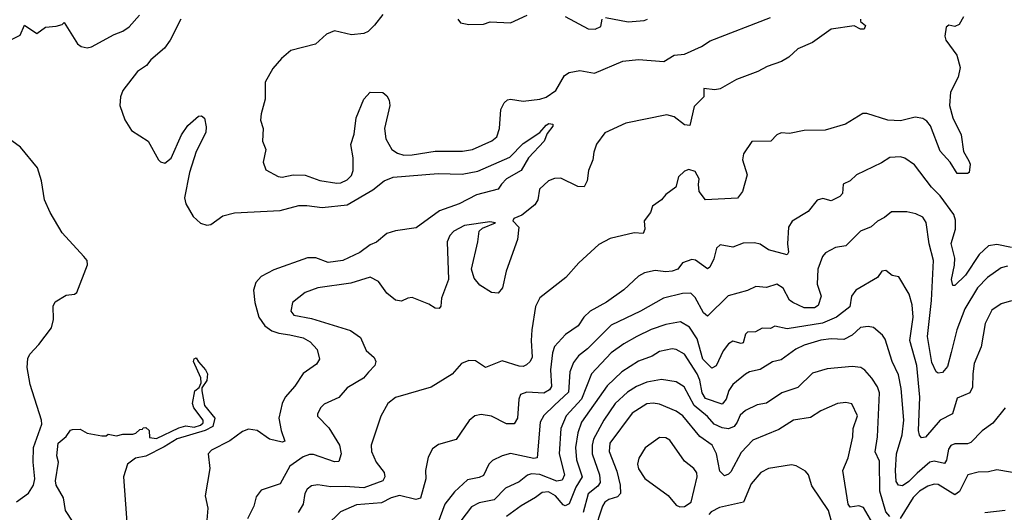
# Model space of a CAD drawing. Extents: x 1921360 to 2014538, y 768294 to 907744.
# Tile 294 of 412: x 1998183 to 2002880, y 857506 to 859853. Entities that reach past the tile are written whole.
import ezdxf

# ---------------------------------------------------------------- set-up
doc = ezdxf.new("R2010")
doc.units = 0

msp = doc.modelspace()

# ---------------------------------------------------------------- linework, layer by layer
at = {"layer": '0CON10XD'}
for points in [[(1998137.5, 859755), (1998185, 859780), (1998205, 859826.7), (1998265, 859787.5), (1998305, 859817.5), (1998357, 859823), (1998385, 859830), (1998395, 859840), (1998458.8, 859738.8), (1998475.6, 859725.6), (1998505, 859718.9), (1998525, 859723.3), (1998633.3, 859783.3), (1998675, 859798.6), (1998705, 859819.4), (1998753.6, 859875)], [(1999915, 859877.5), (1999875, 859827.5), (1999845, 859797.5), (1999825, 859787.5), (1999765, 859781.2), (1999685, 859800), (1999646.4, 859783.6), (1999593.9, 859736.1), (1999476.7, 859706.7), (1999431.3, 859668.7), (1999389.7, 859620.3), (1999354.2, 859555), (1999354, 859475), (1999334.2, 859405), (1999332, 859375), (1999344.1, 859334.1), (1999341.4, 859275), (1999357.5, 859235), (1999343.8, 859175), (1999357, 859137), (1999415, 859106), (1999435, 859102), (1999486.8, 859113.2), (1999545, 859112.5), (1999615, 859087.3), (1999695, 859073.6), (1999715, 859075.6), (1999745, 859089.4), (1999765, 859110), (1999773.3, 859135), (1999774.4, 859195), (1999761.7, 859258.3), (1999777.7, 859307.7), (1999788.1, 859385), (1999824.2, 859475), (1999855, 859507.5), (1999915, 859505.7), (1999935, 859490.8), (1999945, 859470), (1999947.9, 859445), (1999922.8, 859335), (1999929.1, 859285), (1999957.5, 859235), (1999985, 859217.3), (2000015, 859208.1), (2000055, 859208.4), (2000165, 859226.5), (2000295, 859226.5), (2000343.3, 859235), (2000434.6, 859275.4), (2000459.4, 859295), (2000472.5, 859335), (2000478.8, 859425), (2000493.5, 859456.5), (2000509.5, 859470.5), (2000525, 859473.8), (2000585.4, 859465.4), (2000665, 859474.1), (2000695, 859483.4), (2000740, 859515), (2000782.4, 859587.6), (2000805, 859601.9), (2000855, 859611.2), (2000925, 859598.5), (2001060, 859655), (2001135, 859662.9), (2001255.6, 859654.4), (2001305, 859684.5), (2001355, 859689.3), (2001435, 859726.2), (2001477.2, 859752.8), (2001765, 859864.2)], [(2002685, 859867.5), (2002665, 859830), (2002645, 859820), (2002615, 859827.5), (2002603, 859817), (2002596.2, 859775), (2002602, 859755), (2002654.6, 859684.6), (2002670, 859625), (2002660.6, 859579.4), (2002622.9, 859507.1), (2002618.3, 859445), (2002635.3, 859385), (2002674.4, 859305), (2002686, 859225), (2002710.6, 859180.6), (2002717.1, 859165), (2002712.5, 859125), (2002705, 859120), (2002655, 859120), (2002622, 859175), (2002575, 859227.1), (2002527.6, 859347.6), (2002510.2, 859370.2), (2002492.1, 859382.1), (2002455, 859389.3), (2002385, 859371.2), (2002324.1, 859374.1), (2002225, 859406.7), (2002205, 859406.2), (2002122.5, 859355), (2002025, 859326), (2001925.9, 859325.9), (2001855, 859311.1), (2001815, 859314.2), (2001795.7, 859304.3), (2001766.4, 859273.6), (2001675, 859272.5), (2001635.9, 859214.1), (2001632, 859185), (2001653.6, 859113.6), (2001631.2, 859035), (2001607.9, 859002.1), (2001454.2, 858994.2), (2001424, 859035), (2001421.9, 859068.1), (2001424.3, 859095), (2001405, 859129.2), (2001375, 859139.2), (2001355, 859131.2), (2001326.2, 859105), (2001313.8, 859055), (2001265, 859020), (2001245, 858994), (2001202.5, 858965), (2001192, 858935), (2001162.2, 858895), (2001165.5, 858854.5), (2001156.7, 858835), (2001115, 858837.8), (2001000.3, 858809.7), (2000945, 858781.2), (2000850, 858695), (2000788.8, 858625), (2000665, 858527.5), (2000643.1, 858486.9), (2000625.4, 858375), (2000622.2, 858325), (2000628, 858245), (2000617.9, 858225), (2000600.8, 858209.2), (2000585, 858201.1), (2000565, 858201.6), (2000485, 858227.3), (2000405, 858196.2), (2000357.6, 858227.6), (2000325, 858228.9), (2000290, 858215), (2000246.4, 858163.6), (2000145, 858101.9), (1999975, 858053.6), (1999938.9, 858025), (1999905, 857963.3), (1999859.1, 857825), (1999861.5, 857795), (1999883.5, 857745), (1999922.2, 857695), (1999924.5, 857675), (1999914.5, 857655), (1999825, 857621.6), (1999735, 857629), (1999667.3, 857627.3), (1999605, 857636.4), (1999575, 857631.2), (1999554, 857616), (1999543.2, 857595), (1999535.5, 857545), (1999511.5, 857505)], [(2000272.5, 859855), (2000285, 859837.5), (2000325, 859830), (2000395, 859832), (2000427.7, 859842.3), (2000525, 859838), (2000603.3, 859875)], [(2000785, 859868.6), (2000895, 859810), (2000928.3, 859808.3), (2000955, 859820), (2000961.2, 859855)], [(2000976.9, 859863.1), (2001085, 859842.7), (2001161.3, 859848.7), (2001177.5, 859855)], [(1998952, 859855), (1998900.8, 859755), (1998872.8, 859717.2), (1998808.1, 859661.9), (1998786.9, 859635), (1998744.3, 859605.7), (1998675.3, 859515), (1998663.4, 859485), (1998660, 859445), (1998684.6, 859375.4), (1998715.4, 859325), (1998795, 859274.1), (1998845, 859185.4), (1998855, 859175.4), (1998875, 859169.6), (1998905, 859193.3), (1998955, 859304.2), (1998985, 859349.2), (1999035, 859393.8), (1999050, 859395), (1999063.6, 859383.6), (1999072.3, 859342.3), (1999070, 859315), (1999024.6, 859225), (1998992.5, 859125), (1998968.7, 859005), (1998975.8, 858975), (1999010.8, 858915), (1999045, 858883.3), (1999075, 858874.6), (1999095, 858877.1), (1999151.2, 858918.8), (1999206.8, 858933.2), (1999425, 858943.3), (1999515, 858967.4), (1999552.2, 858967.8), (1999625, 858958.7), (1999745, 858970.5), (1999868.1, 859041.9), (1999920.8, 859085), (1999965, 859102.7), (2000179.8, 859120.2), (2000293.2, 859116.8), (2000368.6, 859131.4), (2000521.2, 859198.8), (2000585, 859262.5), (2000664.1, 859315.9), (2000695, 859351.2), (2000708, 859358), (2000726.1, 859356.1), (2000726.7, 859345), (2000698.8, 859311.2), (2000685.6, 859275), (2000610, 859195), (2000575, 859133.8), (2000505, 859094.2), (2000480.9, 859069.1), (2000465, 859046), (2000362.2, 859017.8), (2000279.2, 858975), (2000185, 858941.6), (2000075, 858860.8), (1999975, 858846.7), (1999935, 858834.3), (1999885, 858793.6), (1999855, 858780.6), (1999806.1, 858743.9), (1999725, 858706.4), (1999655, 858696.2), (1999595, 858717.9), (1999555, 858719), (1999395, 858661), (1999335, 858629.8), (1999309.4, 858600.6), (1999298.5, 858565), (1999304.8, 858505), (1999323.2, 858435), (1999352.8, 858395), (1999385, 858370.2), (1999418.6, 858358.6), (1999471.2, 858351.2), (1999535, 858336.6), (1999568.5, 858318.5), (1999601.4, 858281.4), (1999612.3, 858235), (1999598.7, 858211.3), (1999535, 858167.4), (1999495, 858107.1), (1999449.8, 858055), (1999434.3, 858025), (1999419.3, 857955), (1999430, 857895), (1999448, 857845), (1999435, 857840.6), (1999375, 857853.8), (1999315, 857895.3), (1999275, 857902), (1999245, 857890.7), (1999185, 857847.1), (1999097.9, 857802.1), (1999082.5, 857785), (1999089.7, 857715), (1999067.5, 857585), (1999079.6, 857525), (1999075, 857467.5)], [(2002194, 859855), (2002193.8, 859843.8), (2002217.5, 859825), (2002212.5, 859807.5), (2002195, 859808.8), (2002164.2, 859824.2), (2002055, 859808.5), (2001965.2, 859744.8), (2001895, 859713.9), (2001852.2, 859675), (2001816.6, 859653.4), (2001749.1, 859630.9), (2001705, 859606.6), (2001602.2, 859567.8), (2001525, 859523.1), (2001499.4, 859519.4), (2001447.5, 859525), (2001447.5, 859485), (2001400.9, 859439.1), (2001380.5, 859349.5), (2001355, 859352.7), (2001305, 859389.6), (2001270.2, 859400.2), (2001075, 859359.6), (2000975, 859314.5), (2000935, 859259.4), (2000921.5, 859221.5), (2000917.1, 859185), (2000897.1, 859135), (2000890, 859085), (2000875, 859057.1), (2000845, 859058.8), (2000765, 859097.3), (2000735, 859096), (2000706, 859085), (2000663.3, 859045), (2000654.2, 858995), (2000639.8, 858970.2), (2000578.5, 858921.5), (2000540.8, 858905), (2000536, 858895), (2000563.6, 858865), (2000558.2, 858805), (2000504.1, 858655), (2000485.5, 858575), (2000465, 858550), (2000433.4, 858553.4), (2000377.6, 858587.6), (2000350.8, 858620.8), (2000338.5, 858665), (2000369.2, 858795), (2000374.6, 858845.4), (2000390.7, 858859.3), (2000452.5, 858885), (2000425, 858890), (2000305, 858872.9), (2000254, 858845), (2000234.3, 858825), (2000222.5, 858795), (2000228, 858615), (2000194.3, 858525.7), (2000191.2, 858488.8), (2000183.3, 858476.7), (2000165, 858478.8), (2000135, 858498), (2000055, 858528.8), (2000035, 858526.7), (2000005, 858511.2), (1999975, 858516), (1999935, 858549.2), (1999895, 858605.6), (1999855, 858625.6), (1999762.1, 858597.9), (1999605, 858575.7), (1999545, 858552.5), (1999484.5, 858505.5), (1999475.6, 858465), (1999491.2, 858445), (1999575, 858429.5), (1999761.3, 858371.3), (1999808.2, 858338.2), (1999836.4, 858276.4), (1999873.2, 858243.2), (1999882.5, 858225), (1999877.1, 858205), (1999846.1, 858173.9), (1999822.5, 858145), (1999745, 858099.2), (1999705, 858052.5), (1999635, 858021.2), (1999618.8, 858005), (1999603.3, 857975), (1999603.9, 857963.9), (1999657.6, 857907.6), (1999709.2, 857825), (1999716.9, 857785), (1999705, 857748), (1999685, 857746.9), (1999585, 857781.2), (1999565, 857781.6), (1999535, 857770), (1999471.2, 857725), (1999425, 857641.9), (1999335, 857611.2), (1999310.9, 857579.1), (1999299.2, 857535), (1999270, 857475)], [(1998167.1, 857555), (1998225, 857597.5), (1998249, 857635), (1998254.8, 857665), (1998247.3, 857745), (1998249.1, 857815), (1998288.1, 857925), (1998286.5, 857945), (1998233.2, 858115), (1998217.6, 858195), (1998221.5, 858238.5), (1998230.6, 858259.4), (1998274.6, 858305.4), (1998334.5, 858385), (1998344.5, 858425), (1998342.7, 858487.3), (1998351.2, 858508.8), (1998405, 858540), (1998444.1, 858545.9), (1998455, 858553.3), (1998506, 858685), (1998503.8, 858705), (1998489.2, 858725), (1998385, 858837.1), (1998328.1, 858935), (1998300.8, 858995), (1998286.9, 859085), (1998266.9, 859146.9), (1998185.7, 859245.7), (1998145, 859276)], [(2002642.7, 858682.7), (2002643.8, 858716.2), (2002627.3, 858787.3), (2002648.3, 858855), (2002647.7, 858897.7), (2002639.7, 858925), (2002575, 859014.5), (2002532.3, 859055), (2002451.4, 859161.4), (2002405, 859194), (2002385, 859199.4), (2002335, 859196.9), (2002295, 859171.1), (2002175, 859114.3), (2002145, 859085.7), (2002111.1, 859068.9), (2002108.1, 859025), (2002095, 859010), (2002055, 858990), (2002015, 859001.2), (2001987.3, 858992.7), (2001945, 858938.8), (2001867.5, 858892.5), (2001851.2, 858865), (2001846.2, 858785), (2001850, 858745), (2001845, 858733.3), (2001755, 858756.7), (2001715, 858782.7), (2001689.1, 858789.1), (2001635, 858788.9), (2001585, 858768.5), (2001525, 858780.6), (2001506.7, 858765), (2001495, 858714.2), (2001475, 858674.2), (2001465, 858665.8), (2001406.9, 858706.9), (2001389.2, 858710.8), (2001345, 858694.4), (2001322.2, 858665), (2001296, 858655), (2001265, 858651.6), (2001215, 858658.7), (2001162.9, 858647.1), (2001135, 858631.1), (2001065, 858565.5), (2000983, 858507), (2000904.4, 858465), (2000874.7, 858435.3), (2000847.5, 858395), (2000787, 858353), (2000734.8, 858295.2), (2000724.8, 858265), (2000714.8, 858185), (2000719.2, 858105), (2000710.8, 858089.2), (2000683.9, 858073.9), (2000602.3, 858077.7), (2000572.7, 858067.3), (2000564.6, 858045.4), (2000558.2, 857955), (2000542.3, 857927.7), (2000505, 857927.9), (2000433.3, 857963.3), (2000385, 857971.8), (2000354, 857965), (2000327.4, 857942.6), (2000265, 857852.9), (2000180.6, 857829.4), (2000152.2, 857807.8), (2000131.2, 857768.8), (2000119.5, 857705), (2000120.9, 857665), (2000095, 857573.5), (2000073, 857567), (1999995, 857586.2), (1999955, 857575.2), (1999908.5, 857551.5), (1999788.8, 857541.2), (1999712.4, 857507.6), (1999647.1, 857442.9)], [(2002895, 858679.1), (2002865, 858670.8), (2002800.4, 858625), (2002752.2, 858575), (2002692.6, 858475), (2002653.5, 858375), (2002626.9, 858266.9), (2002609.2, 858200.8), (2002585, 858171.5), (2002565, 858168.6), (2002555, 858175.7), (2002535, 858220), (2002513.8, 858343.8), (2002533.7, 858515), (2002542.2, 858705), (2002522, 858785), (2002507.2, 858887.3), (2002491.6, 858911.6), (2002458, 858928), (2002415, 858937.9), (2002342.2, 858937.8), (2002309.4, 858910.6), (2002275, 858893.1), (2002244.6, 858865.4), (2002195, 858845.6), (2002125, 858775.8), (2002075, 858767.5), (2002027.5, 858742.5), (2002013.1, 858725), (2001991.2, 858665), (2001987, 858593), (2002006.4, 858535), (2001991.7, 858491.7), (2001975, 858480), (2001925, 858480), (2001870.8, 858505), (2001855, 858517.1), (2001825, 858574.4), (2001795, 858593.1), (2001745, 858576.7), (2001695, 858581.1), (2001655, 858562.5), (2001562.2, 858537.8), (2001465, 858441.1), (2001445, 858456.9), (2001405, 858530), (2001385, 858549.5), (2001345, 858548.2), (2001255, 858526.7), (2001145, 858464), (2001005, 858398), (2000892.2, 858285), (2000848.4, 858251.6), (2000825, 858220), (2000807.3, 858175), (2000801.7, 858078.3), (2000733.5, 858016.5), (2000683.1, 857966.9), (2000666.1, 857935), (2000651.4, 857765), (2000635, 857762.4), (2000525, 857786.5), (2000485, 857775.4), (2000437.9, 857752.1), (2000420.9, 857735), (2000395, 857681.5), (2000375, 857671.5), (2000319.6, 857660.4), (2000257.2, 857602.8), (2000211.5, 857545), (2000176.8, 857453.2)], [(2002915, 858767.5), (2002845, 858782.2), (2002805, 858775.2), (2002760.5, 858735), (2002695.3, 858635), (2002645, 858586.2), (2002635, 858586.7), (2002628.5, 858615), (2002642.7, 858682.7)], [(2002915, 858513.3), (2002865, 858499.1), (2002821.3, 858468.7), (2002789.2, 858405), (2002770, 858295), (2002736.9, 858215), (2002730, 858165), (2002728.1, 858101.9), (2002716.7, 858075), (2002655, 858050), (2002632.5, 857975), (2002575, 857944.7), (2002505, 857864.3), (2002485, 857860.8), (2002475, 857873.8), (2002471.6, 857895), (2002477.8, 858055), (2002462.6, 858205), (2002430, 858325), (2002445.6, 858435), (2002440.3, 858495), (2002426, 858546), (2002377.1, 858627.1), (2002345, 858634.4), (2002315, 858657.8), (2002295.5, 858654.5), (2002275, 858624.5), (2002171.4, 858565), (2002151.5, 858535), (2002143.6, 858485), (2002079.5, 858435), (2002012.3, 858407.7), (2001845, 858380.5), (2001785, 858393.1), (2001765, 858381.8), (2001725, 858382.7), (2001693.3, 858365), (2001655.4, 858364.6), (2001646.1, 858353.9), (2001635, 858313.8), (2001625, 858310.9), (2001585, 858320.5), (2001565, 858308.1), (2001538.9, 858275), (2001506.1, 858203.9), (2001485, 858192.7), (2001442.1, 858235), (2001415, 858332.9), (2001378.7, 858388.7), (2001335, 858412.7), (2001265, 858401.2), (2001195, 858376.2), (2001127.1, 858342.9), (2001065, 858308.2), (2001005, 858265.3), (2000910, 858165), (2000862.8, 858045), (2000790, 857965), (2000764.8, 857905), (2000757.2, 857785), (2000782, 857685), (2000771.1, 857658.9), (2000745, 857654.4), (2000664.4, 857685.6), (2000625, 857688.4), (2000605, 857683.3), (2000565, 857651.1), (2000499.7, 857620.3), (2000446.7, 857565), (2000375, 857551.6), (2000338.3, 857531.7), (2000287.6, 857465)], [(2002885, 858003.3), (2002825, 857930), (2002775, 857894.4), (2002721, 857839), (2002705, 857832), (2002645, 857831.5), (2002625, 857824.4), (2002613.7, 857806.3), (2002605, 857754), (2002595, 857738.2), (2002545, 857749.3), (2002525, 857745.2), (2002465, 857693), (2002425, 857652.7), (2002395, 857632.3), (2002375, 857634.3), (2002365, 857653.3), (2002361.1, 857705), (2002366.5, 857785), (2002393.6, 857875), (2002400.8, 857945), (2002389, 858095), (2002375, 858161.2), (2002345, 858224), (2002311.2, 858331.2), (2002299.2, 858349.2), (2002256.4, 858386.4), (2002231.4, 858391.4), (2002193.8, 858386.2), (2002155, 858349.2), (2002115, 858328.7), (2002055, 858332.4), (2002005, 858326.6), (2001925, 858301.6), (2001885, 858283.8), (2001815, 858231.8), (2001775, 858222.3), (2001715, 858186.4), (2001665, 858174.5), (2001645, 858163.5), (2001585, 858114.5), (2001565.4, 858085.4), (2001553, 858045), (2001535, 858020.4), (2001455, 858048), (2001439.2, 858075), (2001427.3, 858135), (2001414.8, 858165), (2001355, 858259.5), (2001315, 858281.9), (2001295, 858284.4), (2001235, 858271.8), (2001200.8, 858249.2), (2001135, 858225.9), (2001055, 858174.7), (2000985, 858108), (2000863.5, 857935), (2000845.6, 857885), (2000835.2, 857815), (2000839.8, 857755), (2000866.6, 857675), (2000836.1, 857625), (2000805, 857546.1), (2000785, 857536.6), (2000775, 857541.3), (2000738.8, 857585), (2000705, 857603.4), (2000675, 857599.4), (2000643.7, 857576.3), (2000575, 857537.2), (2000504.8, 857485.2)], [(1998438.1, 857458.1), (1998401.4, 857515), (1998391.2, 857575), (1998356, 857635), (1998352.9, 857655), (1998367.5, 857745), (1998360, 857775), (1998366.7, 857835), (1998403.8, 857866.2), (1998425, 857897.5), (1998435, 857900), (1998471.7, 857901.7), (1998505, 857882.5), (1998575, 857870), (1998595, 857870), (1998605, 857877.5), (1998645, 857870), (1998675, 857877.5), (1998721.7, 857878.3), (1998737, 857883), (1998755, 857900), (1998768.3, 857901.7), (1998771.7, 857908.3), (1998785, 857910), (1998800, 857895), (1998801.7, 857861.7), (1998835, 857856.7), (1998941.1, 857908.9), (1998975, 857917.5), (1999015, 857911.8), (1999045, 857921.2), (1999057.4, 857932.6), (1999057.9, 857945), (1999012.8, 858002.8), (1999007.7, 858025), (1999017.5, 858085), (1999038.8, 858101.2), (1999047.6, 858122.4), (1999046.2, 858146.2), (1999012.5, 858225), (1999015, 858237.5), (1999025, 858242.5), (1999035, 858223.3), (1999069.4, 858185), (1999078.2, 858165), (1999075, 858133.3), (1999051.7, 858098.3), (1999051.5, 858085), (1999064.7, 858014.7), (1999113.1, 857955), (1999103.9, 857915), (1999067.5, 857895), (1998933.4, 857856.6), (1998872.3, 857817.7), (1998785, 857773.3), (1998735, 857764), (1998697.5, 857735), (1998677.1, 857675), (1998697.5, 857415)], [(2002335, 857485.9), (2002315, 857507.3), (2002286.2, 857606.2), (2002285, 857750), (2002264.6, 857794.6), (2002274.8, 857865), (2002284.3, 858075), (2002275, 858103.1), (2002248.2, 858145), (2002215, 858183.6), (2002195.4, 858195.4), (2002155, 858200.4), (2002035, 858188.8), (2001965, 858168.5), (2001895, 858100.4), (2001818.6, 858075), (2001745, 858026.1), (2001701.9, 858018.1), (2001645, 857991.1), (2001620.9, 857969.1), (2001605.2, 857935), (2001591.8, 857915), (2001565, 857904.2), (2001535, 857907.9), (2001496.3, 857926.3), (2001465, 857962.1), (2001401.2, 858015), (2001353.1, 858103.1), (2001315, 858127.2), (2001245, 858139.1), (2001175, 858126.3), (2001125.5, 858104.5), (2001082.2, 858077.8), (2001023.7, 858025), (2000970.2, 857945), (2000920.9, 857855), (2000913.2, 857825), (2000913.6, 857785), (2000949.4, 857685), (2000951.5, 857648.5), (2000940.3, 857629.7), (2000895, 857593.8), (2000871.3, 857505)], [(2002252.6, 857452.6), (2002208, 857528), (2002186.1, 857536.1), (2002145, 857530.4), (2002135.2, 857545.2), (2002110, 857705), (2002135.3, 857765), (2002156.9, 857865), (2002159.6, 857905), (2002179.5, 857965), (2002152.5, 858022.5), (2002125, 858028.5), (2002085, 858024.4), (2002005, 857989.4), (2001955, 857957.5), (2001875, 857944.5), (2001805, 857900.9), (2001680.5, 857849.5), (2001625, 857790.8), (2001575, 857699.1), (2001565, 857687.3), (2001545, 857680), (2001522.5, 857702.5), (2001506.5, 857785), (2001485.8, 857825.8), (2001427.4, 857867.4), (2001346.7, 857965), (2001315, 857988), (2001235, 858021.6), (2001205, 858026.3), (2001175, 858022.9), (2001105, 857977.7), (2000999, 857835), (2000995.7, 857795), (2001031, 857701), (2001048.3, 857635), (2001048.9, 857595), (2001035, 857580), (2000993, 857567), (2000975, 857553.5), (2000963.7, 857535), (2000923.3, 857415)], [(2001331.7, 857531.7), (2001355, 857533.8), (2001386.4, 857553.6), (2001415.6, 857675), (2001414.1, 857694.1), (2001398.8, 857715), (2001355, 857750), (2001285, 857850), (2001265, 857860.5), (2001235, 857862.2), (2001167, 857813), (2001136.2, 857763.8), (2001130.7, 857735), (2001135, 857712.5), (2001165, 857666.7), (2001276.4, 857586.4), (2001315, 857540), (2001331.7, 857531.7)], [(2002071.1, 857405), (2002041.2, 857515), (2001962.3, 857632.3), (2001945.6, 857685), (2001932.4, 857702.4), (2001887.2, 857727.2), (2001865, 857732.2), (2001755, 857714.4), (2001719.2, 857695), (2001672, 857642), (2001635.3, 857554.7), (2001521.9, 857528.1), (2001481.7, 857508.3), (2001470, 857495)], [(2002965, 857687.7), (2002845, 857707.8), (2002805, 857698.6), (2002755, 857697.3), (2002706.1, 857683.9), (2002665.9, 857605), (2002645, 857589.6), (2002565, 857637.6), (2002545, 857639.1), (2002515, 857630.3), (2002475, 857605.8), (2002445, 857575.9), (2002383.3, 857476.7)], [(2002885, 857513.8), (2002787, 857503)]]:
    msp.add_lwpolyline(points, dxfattribs=at)

doc.saveas('drawing.dxf')
